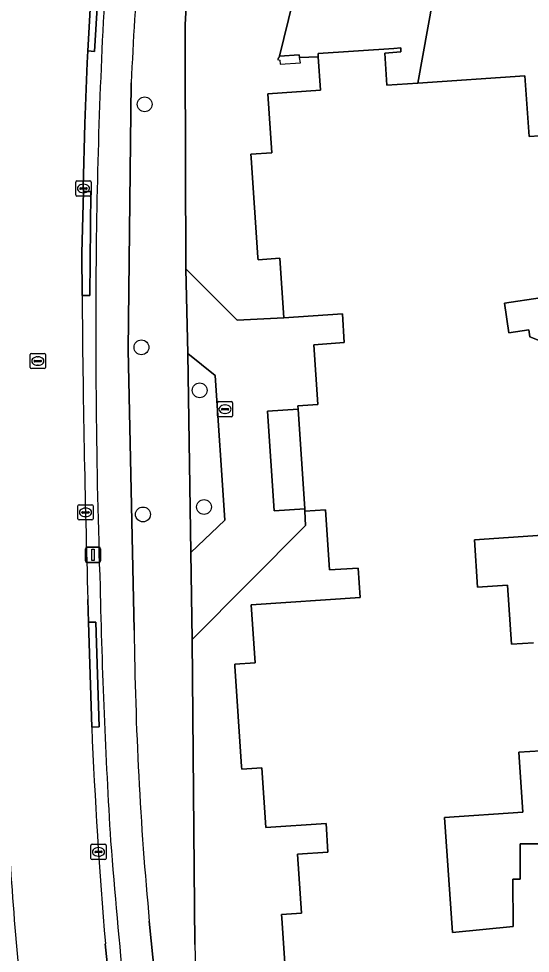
# Model space of a CAD drawing. Extents: x 160023 to 161302, y 384750 to 385707.
# Drawn here: x 160806.2 to 160839.9, y 385019.8 to 385081.4 of the extents above; entities that cross this region are included whole.
import ezdxf

# ---------------------------------------------------------------- set-up
doc = ezdxf.new("R2010")
doc.units = 0
for name, color, linetype in [('IMGEO_Boom', 7, 'Continuous'), ('IMGEO_Erf', 7, 'Continuous'), ('IMGEO_Fietspad_open', 7, 'Continuous'), ('IMGEO_Groenvoorziening', 7, 'Continuous'), ('IMGEO_Kolk', 7, 'Continuous'), ('IMGEO_Lichtmast', 7, 'Continuous'), ('IMGEO_Pand', 7, 'Continuous'), ('IMGEO_Pand_overbouw', 7, 'Continuous'), ('IMGEO_Parkeervlak_open', 7, 'Continuous'), ('IMGEO_Rijbaan_lokaal_gesloten', 7, 'Continuous'), ('IMGEO_Rijbaan_lokaal_open', 7, 'Continuous'), ('IMGEO_Rioolput', 7, 'Continuous'), ('IMGEO_Verkeerseiland_open', 7, 'Continuous'), ('IMGEO_Voetpad_open', 7, 'Continuous')]:
    doc.layers.add(name, color=color, linetype=linetype)

msp = doc.modelspace()

# ---------------------------------------------------------------- linework, layer by layer
at = {"layer": 'IMGEO_Boom'}
for centre in [(160814.49, 385075.715), (160814.278, 385059.722), (160818.111, 385056.887), (160818.399, 385049.214), (160814.374, 385048.721)]:
    msp.add_circle(centre, 0.489, dxfattribs=at)
at = {"layer": 'IMGEO_Erf'}
for points in [[(160817.493, 385086.73), (160817.158, 385080.978), (160817.165, 385078.876), (160817.208, 385064.878), (160820.594, 385061.498), (160823.657, 385061.663), (160823.394, 385065.579), (160821.957, 385065.483), (160821.947, 385065.639), (160821.506, 385072.184), (160821.49, 385072.429), (160822.869, 385072.522), (160822.608, 385076.403), (160826.075, 385076.636), (160825.927, 385078.844), (160824.699, 385078.807), (160824.677, 385078.979), (160823.383, 385078.895), (160825.129, 385086.062)], [(160843.624, 385084.303), (160839.18, 385086.042), (160838.252, 385083.57), (160833.816, 385084.412), (160832.484, 385077.106), (160839.548, 385077.58), (160839.815, 385073.602), (160841.188, 385073.694)], [(160840.541, 385062.971), (160838.206, 385062.635), (160838.488, 385060.671), (160839.81, 385060.861), (160839.874, 385060.41), (160842.233, 385059.465)], [(160823.97, 385015.583), (160823.529, 385022.156), (160823.513, 385022.396), (160824.821, 385022.484), (160824.561, 385026.352), (160826.567, 385026.486), (160826.44, 385028.375), (160822.468, 385028.108), (160822.204, 385032.039), (160820.885, 385031.951), (160820.872, 385032.141), (160820.429, 385038.738), (160820.42, 385038.873), (160821.76, 385038.963), (160821.504, 385042.775), (160828.689, 385043.258), (160828.559, 385045.194), (160826.669, 385045.067), (160826.404, 385049.022), (160825.05, 385048.931), (160825.096, 385047.999), (160817.623, 385040.483), (160817.802, 385020.416)], [(160840.694, 385047.356), (160836.217, 385047.055), (160836.426, 385043.937), (160838.398, 385044.069), (160838.659, 385040.178), (160840.107, 385040.275)], [(160840.585, 385033.163), (160839.145, 385033.066), (160839.409, 385029.13), (160834.253, 385028.784), (160834.762, 385021.201), (160838.773, 385021.608), (160838.741, 385024.713), (160839.234, 385024.719), (160839.22, 385027.04), (160846.524, 385027.05)]]:
    msp.add_lwpolyline(points, dxfattribs=at)
msp.add_arc((160947.922, 385020.696), 130.121, 180.12331, 185.77457, dxfattribs=at)
at = {"layer": 'IMGEO_Fietspad_open'}
for points in [[(160813.391, 385059.558), (160813.596, 385077.132)], [(160813.799, 385041.102), (160813.391, 385059.558)], [(160817.131, 385000), (160816.767, 385002.566), (160814.795, 385021.941)]]:
    msp.add_lwpolyline(points, dxfattribs=at)
for centre, radius, start, end in [((161151.617, 385060.703), 338.42, 174.38632, 177.21734), ((161188.606, 385061.926), 377.337, 176.14606, 179.13203), ((161312.814, 385060.837), 501.549, 179.22261, 181.9254), ((161259.63, 385054.106), 448.195, 181.29385, 183.43937), ((161043.656, 385043.444), 229.869, 180.58369, 185.36749), ((161464.787, 385080.19), 654.691, 184.640967, 186.414477)]:
    msp.add_arc(centre, radius, start, end, dxfattribs=at)
at = {"layer": 'IMGEO_Groenvoorziening'}
msp.add_lwpolyline([(160817.532, 385046.218), (160819.768, 385048.351), (160819.144, 385057.873), (160817.328, 385059.309)], close=True, dxfattribs=at)
at = {"layer": 'IMGEO_Kolk'}
for p, q in [((160809.953, 385069.747), (160809.953, 385070.599)), ((160810.028, 385070.673), (160810.88, 385070.673)), ((160810.212, 385070.167), (160810.212, 385070.179)), ((160810.255, 385070.216), (160810.653, 385070.216)), ((160810.441, 385070.453), (160810.466, 385070.453)), ((160810.696, 385070.179), (160810.696, 385070.167)), ((160810.954, 385070.599), (160810.954, 385069.747)), ((160810.88, 385069.673), (160810.028, 385069.673)), ((160810.65, 385070.13), (160810.252, 385070.13)), ((160810.464, 385069.893), (160810.439, 385069.893)), ((160810.09, 385048.431), (160810.09, 385049.283)), ((160810.165, 385049.357), (160811.017, 385049.357)), ((160811.091, 385049.283), (160811.091, 385048.431)), ((160810.349, 385048.851), (160810.349, 385048.863)), ((160810.787, 385048.814), (160810.389, 385048.814)), ((160810.392, 385048.9), (160810.79, 385048.9)), ((160810.578, 385049.137), (160810.603, 385049.137)), ((160810.833, 385048.863), (160810.833, 385048.851)), ((160811.017, 385048.357), (160810.165, 385048.357)), ((160810.601, 385048.577), (160810.576, 385048.577)), ((160810.943, 385026.084), (160810.943, 385026.936)), ((160811.018, 385027.01), (160811.87, 385027.01)), ((160811.202, 385026.504), (160811.202, 385026.516)), ((160811.245, 385026.553), (160811.643, 385026.553)), ((160811.431, 385026.79), (160811.456, 385026.79)), ((160811.686, 385026.516), (160811.686, 385026.504)), ((160811.944, 385026.936), (160811.944, 385026.084)), ((160811.87, 385026.01), (160811.018, 385026.01)), ((160811.64, 385026.467), (160811.242, 385026.467)), ((160811.454, 385026.23), (160811.429, 385026.23))]:
    msp.add_line(p, q, dxfattribs=at)
for points in [[(160809.953, 385069.747), (160809.953, 385070.599)], [(160810.028, 385070.673), (160810.88, 385070.673)], [(160810.954, 385070.599), (160810.954, 385069.747)], [(160810.88, 385069.673), (160810.028, 385069.673)], [(160810.09, 385048.431), (160810.09, 385049.283)], [(160810.165, 385049.357), (160811.017, 385049.357)], [(160811.091, 385049.283), (160811.091, 385048.431)], [(160811.017, 385048.357), (160810.165, 385048.357)], [(160810.943, 385026.084), (160810.943, 385026.936)], [(160811.018, 385027.01), (160811.87, 385027.01)], [(160811.944, 385026.936), (160811.944, 385026.084)], [(160811.87, 385026.01), (160811.018, 385026.01)]]:
    msp.add_lwpolyline(points, dxfattribs=at)
for centre, radius, start, end in [((160810.03, 385070.597), 0.0765, 91.55205, 178.44795), ((160810.03, 385070.597), 0.0765, 91.55205, 178.44795), ((160810.252, 385070.176), 0.0403, 85.87752, 175.75265), ((160810.249, 385070.166), 0.0366, 178.93798, 274.71019), ((160810.653, 385070.173), 0.043, 264.86636, 352.45326), ((160810.657, 385070.178), 0.0386, 1.73085, 96.63898), ((160810.878, 385070.597), 0.0765, 1.55205, 88.44795), ((160810.878, 385070.597), 0.0765, 1.55205, 88.44795), ((160810.03, 385069.749), 0.0765, 181.55205, 268.44795), ((160810.03, 385069.749), 0.0765, 181.55205, 268.44795), ((160810.878, 385069.749), 0.0765, 271.55205, 358.44795), ((160810.878, 385069.749), 0.0765, 271.55205, 358.44795), ((160810.167, 385049.281), 0.0765, 91.55205, 178.44795), ((160810.167, 385049.281), 0.0765, 91.55205, 178.44795), ((160811.015, 385049.281), 0.0765, 1.55205, 88.44795), ((160811.015, 385049.281), 0.0765, 1.55205, 88.44795), ((160810.389, 385048.86), 0.0403, 85.87752, 175.75265), ((160810.386, 385048.85), 0.0366, 178.93798, 274.71019), ((160810.79, 385048.857), 0.043, 264.86636, 352.45326), ((160810.794, 385048.862), 0.0386, 1.73085, 96.63898), ((160810.167, 385048.433), 0.0765, 181.55205, 268.44795), ((160810.167, 385048.433), 0.0765, 181.55205, 268.44795), ((160811.015, 385048.433), 0.0765, 271.55205, 358.44795), ((160811.015, 385048.433), 0.0765, 271.55205, 358.44795), ((160811.02, 385026.934), 0.0765, 91.55205, 178.44795), ((160811.02, 385026.934), 0.0765, 91.55205, 178.44795), ((160811.242, 385026.513), 0.0403, 85.87752, 175.75265), ((160811.239, 385026.503), 0.0366, 178.93798, 274.71019), ((160811.643, 385026.51), 0.043, 264.86636, 352.45326), ((160811.647, 385026.515), 0.0386, 1.73085, 96.63898), ((160811.868, 385026.934), 0.0765, 1.55205, 88.44795), ((160811.868, 385026.934), 0.0765, 1.55205, 88.44795), ((160811.02, 385026.086), 0.0765, 181.55205, 268.44795), ((160811.02, 385026.086), 0.0765, 181.55205, 268.44795), ((160811.868, 385026.086), 0.0765, 271.55205, 358.44795), ((160811.868, 385026.086), 0.0765, 271.55205, 358.44795)]:
    msp.add_arc(centre, radius, start, end, dxfattribs=at)
for centre, major_axis, ratio, start_param, end_param in [((160810.44, 385070.173), (-0.387, 0.002), 0.722429, 4.712389, 7.853982), ((160810.465, 385070.173), (-0.39, 0.002), 0.717154, 1.570796, 4.712389), ((160810.577, 385048.857), (-0.387, 0.002), 0.722429, 4.712389, 7.853982), ((160810.602, 385048.857), (-0.39, 0.002), 0.717154, 1.570796, 4.712389), ((160811.43, 385026.51), (-0.387, 0.002), 0.722429, 4.712389, 7.853982), ((160811.455, 385026.51), (-0.39, 0.002), 0.717154, 1.570796, 4.712389)]:
    msp.add_ellipse(centre, major_axis=major_axis, ratio=ratio, start_param=start_param, end_param=end_param, dxfattribs=at)
at = {"layer": 'IMGEO_Lichtmast'}
for p, q in [((160810.585, 385045.668), (160810.585, 385046.468)), ((160810.585, 385046.468), (160810.585, 385045.668)), ((160810.685, 385046.568), (160811.475, 385046.568)), ((160811.475, 385046.568), (160810.685, 385046.568)), ((160811.575, 385046.468), (160811.575, 385045.668)), ((160811.575, 385045.668), (160811.575, 385046.468)), ((160811.475, 385045.568), (160810.685, 385045.568)), ((160810.685, 385045.568), (160811.475, 385045.568))]:
    msp.add_line(p, q, dxfattribs=at)
msp.add_lwpolyline([(160811.005, 385046.443), (160811.155, 385046.443), (160811.155, 385045.693), (160811.005, 385045.693), (160811.005, 385046.443)], dxfattribs=at)
for centre, start, end in [((160810.685, 385046.468), 90, 180), ((160810.685, 385046.468), 90, 180), ((160811.475, 385046.468), 0, 90), ((160811.475, 385046.468), 360, 90), ((160810.685, 385045.668), 180, 270), ((160810.685, 385045.668), 180, 270), ((160811.475, 385045.668), 270, 0), ((160811.475, 385045.668), 270, 0)]:
    msp.add_arc(centre, 0.1, start, end, dxfattribs=at)
at = {"layer": 'IMGEO_Pand'}
for points in [[(160841.188, 385073.694), (160839.815, 385073.602), (160839.548, 385077.58), (160832.484, 385077.106), (160830.452, 385076.97), (160830.309, 385079.092), (160831.376, 385079.165), (160831.36, 385079.423), (160830.902, 385079.392), (160825.913, 385079.057), (160825.927, 385078.844), (160826.075, 385076.636), (160822.608, 385076.403), (160822.869, 385072.522), (160821.49, 385072.429), (160821.506, 385072.184), (160821.947, 385065.639), (160821.957, 385065.483), (160823.394, 385065.579), (160823.657, 385061.663), (160827.513, 385061.922), (160827.64, 385060.028), (160825.63, 385059.893), (160825.894, 385055.959), (160824.584, 385055.871), (160824.599, 385055.643), (160825.039, 385049.098), (160825.05, 385048.931), (160826.404, 385049.022), (160826.669, 385045.067), (160828.559, 385045.194), (160828.689, 385043.258), (160821.504, 385042.775), (160821.76, 385038.963), (160820.42, 385038.873), (160820.429, 385038.738), (160820.872, 385032.141), (160820.885, 385031.951), (160822.204, 385032.039), (160822.468, 385028.108), (160826.44, 385028.375), (160826.567, 385026.486), (160824.561, 385026.352), (160824.821, 385022.484), (160823.513, 385022.396), (160823.529, 385022.156), (160823.97, 385015.583)], [(160842.233, 385059.465), (160839.874, 385060.41), (160839.81, 385060.861), (160838.488, 385060.671), (160838.206, 385062.635), (160840.541, 385062.971)], [(160840.107, 385040.275), (160838.659, 385040.178), (160838.398, 385044.069), (160836.426, 385043.937), (160836.217, 385047.055), (160840.694, 385047.356)], [(160846.524, 385027.05), (160839.22, 385027.04), (160839.234, 385024.719), (160838.741, 385024.713), (160838.773, 385021.608), (160834.762, 385021.201), (160834.253, 385028.784), (160839.409, 385029.13), (160839.145, 385033.066), (160840.585, 385033.163)]]:
    msp.add_lwpolyline(points, dxfattribs=at)
at = {"layer": 'IMGEO_Pand_overbouw'}
msp.add_lwpolyline([(160832.484, 385077.106), (160833.816, 385084.412), (160828.342, 385085.452), (160825.129, 385086.062), (160823.383, 385078.895), (160823.242, 385078.665), (160823.403, 385078.619), (160823.422, 385078.353), (160824.746, 385078.439), (160824.699, 385078.807), (160825.927, 385078.844), (160825.913, 385079.057), (160830.902, 385079.392), (160831.36, 385079.423), (160831.376, 385079.165), (160830.309, 385079.092), (160830.452, 385076.97)], close=True, dxfattribs=at)
at = {"layer": 'IMGEO_Parkeervlak_open'}
msp.add_arc((161181.601, 385051.814), 376.882, 182.66374, 185.05737, dxfattribs=at)
at = {"layer": 'IMGEO_Rijbaan_lokaal_gesloten'}
for points in [[(160810.365, 385063.127), (160810.349, 385065.915), (160810.447, 385069.976), (160810.443, 385070.203), (160810.543, 385074.456), (160810.705, 385078.456), (160810.741, 385079.241), (160811.204, 385087.519), (160811.372, 385089.77), (160811.529, 385091.725), (160813.411, 385109.224), (160813.592, 385110.675), (160814.083, 385114.629)], [(160810.999, 385034.724), (160810.777, 385041.622), (160810.747, 385043.116)], [(160806.186, 385018.591), (160807.953, 385001.077), (160808.236, 384999.196), (160814.18, 384999.874), (160813.859, 385001.836), (160811.896, 385020.46)]]:
    msp.add_lwpolyline(points, dxfattribs=at)
for centre, radius, start, end in [((161673.433, 385069.593), 863.092, 180.429271, 181.757959), ((161157.323, 385049.343), 346.632, 182.41706, 184.77962), ((161181.601, 385051.814), 376.882, 182.66374, 185.05737)]:
    msp.add_arc(centre, radius, start, end, dxfattribs=at)
at = {"layer": 'IMGEO_Rijbaan_lokaal_open'}
msp.add_lwpolyline([(160833.816, 385084.412), (160828.342, 385085.452), (160825.129, 385086.062), (160823.383, 385078.895), (160824.677, 385078.979), (160824.699, 385078.807), (160825.927, 385078.844), (160825.913, 385079.057), (160830.902, 385079.392), (160831.36, 385079.423), (160831.376, 385079.165), (160830.309, 385079.092), (160830.452, 385076.97), (160832.484, 385077.106)], close=True, dxfattribs=at)
at = {"layer": 'IMGEO_Rioolput'}
for p, q in [((160806.949, 385058.392), (160806.949, 385059.244)), ((160807.024, 385059.318), (160807.876, 385059.318)), ((160807.437, 385059.098), (160807.462, 385059.098)), ((160807.95, 385059.244), (160807.95, 385058.392)), ((160807.208, 385058.812), (160807.208, 385058.824)), ((160807.646, 385058.775), (160807.248, 385058.775)), ((160807.251, 385058.861), (160807.649, 385058.861)), ((160807.46, 385058.538), (160807.435, 385058.538)), ((160807.692, 385058.824), (160807.692, 385058.812)), ((160807.876, 385058.318), (160807.024, 385058.318)), ((160819.283, 385055.222), (160819.283, 385056.074)), ((160819.358, 385056.148), (160820.21, 385056.148)), ((160820.284, 385056.074), (160820.284, 385055.222)), ((160819.542, 385055.642), (160819.542, 385055.654)), ((160819.98, 385055.605), (160819.582, 385055.605)), ((160819.585, 385055.691), (160819.983, 385055.691)), ((160819.771, 385055.928), (160819.796, 385055.928)), ((160820.026, 385055.654), (160820.026, 385055.642)), ((160820.21, 385055.148), (160819.358, 385055.148)), ((160819.794, 385055.368), (160819.769, 385055.368))]:
    msp.add_line(p, q, dxfattribs=at)
for points in [[(160806.949, 385058.392), (160806.949, 385059.244)], [(160807.024, 385059.318), (160807.876, 385059.318)], [(160807.95, 385059.244), (160807.95, 385058.392)], [(160807.876, 385058.318), (160807.024, 385058.318)], [(160819.283, 385055.222), (160819.283, 385056.074)], [(160819.358, 385056.148), (160820.21, 385056.148)], [(160820.284, 385056.074), (160820.284, 385055.222)], [(160820.21, 385055.148), (160819.358, 385055.148)]]:
    msp.add_lwpolyline(points, dxfattribs=at)
for centre, radius, start, end in [((160807.026, 385059.242), 0.0765, 91.55205, 178.44795), ((160807.026, 385059.242), 0.0765, 91.55205, 178.44795), ((160807.874, 385059.242), 0.0765, 1.55205, 88.44795), ((160807.874, 385059.242), 0.0765, 1.55205, 88.44795), ((160807.248, 385058.821), 0.0403, 85.87752, 175.75265), ((160807.245, 385058.811), 0.0366, 178.93798, 274.71019), ((160807.649, 385058.818), 0.043, 264.86636, 352.45326), ((160807.653, 385058.823), 0.0386, 1.73085, 96.63898), ((160807.026, 385058.394), 0.0765, 181.55205, 268.44795), ((160807.026, 385058.394), 0.0765, 181.55205, 268.44795), ((160807.874, 385058.394), 0.0765, 271.55205, 358.44795), ((160807.874, 385058.394), 0.0765, 271.55205, 358.44795), ((160819.36, 385056.072), 0.0765, 91.55205, 178.44795), ((160819.36, 385056.072), 0.0765, 91.55205, 178.44795), ((160820.208, 385056.072), 0.0765, 1.55205, 88.44795), ((160820.208, 385056.072), 0.0765, 1.55205, 88.44795), ((160819.582, 385055.651), 0.0403, 85.87752, 175.75265), ((160819.579, 385055.641), 0.0366, 178.93798, 274.71019), ((160819.983, 385055.648), 0.043, 264.86636, 352.45326), ((160819.987, 385055.653), 0.0386, 1.73085, 96.63898), ((160819.36, 385055.224), 0.0765, 181.55205, 268.44795), ((160819.36, 385055.224), 0.0765, 181.55205, 268.44795), ((160820.208, 385055.224), 0.0765, 271.55205, 358.44795), ((160820.208, 385055.224), 0.0765, 271.55205, 358.44795)]:
    msp.add_arc(centre, radius, start, end, dxfattribs=at)
for centre, major_axis, ratio, start_param, end_param in [((160807.436, 385058.818), (-0.387, 0.002), 0.722429, 4.712389, 7.853982), ((160807.461, 385058.818), (-0.39, 0.002), 0.717154, 1.570796, 4.712389), ((160819.77, 385055.648), (-0.387, 0.002), 0.722429, 4.712389, 7.853982), ((160819.795, 385055.648), (-0.39, 0.002), 0.717154, 1.570796, 4.712389)]:
    msp.add_ellipse(centre, major_axis=major_axis, ratio=ratio, start_param=start_param, end_param=end_param, dxfattribs=at)
at = {"layer": 'IMGEO_Verkeerseiland_open'}
for points in [[(160814.083, 385114.629), (160813.592, 385110.675), (160813.411, 385109.224), (160811.529, 385091.725), (160811.372, 385089.77), (160811.821, 385089.747), (160811.177, 385079.185), (160810.741, 385079.241), (160810.705, 385078.456), (160810.543, 385074.456), (160810.443, 385070.203), (160810.447, 385069.976), (160810.946, 385069.971), (160810.865, 385063.123), (160810.365, 385063.127)], [(160810.747, 385043.116), (160810.777, 385041.622), (160811.276, 385041.638), (160811.498, 385034.74), (160810.999, 385034.724)], [(160811.896, 385020.46), (160813.859, 385001.836), (160814.18, 384999.874), (160815.934, 384988.011), (160817.933, 384976.801), (160818.595, 384973.469), (160819.307, 384969.952), (160819.887, 384970.074), (160822.559, 384957.453), (160821.935, 384957.322), (160822.829, 384953.761), (160824.696, 384947.188)]]:
    msp.add_lwpolyline(points, dxfattribs=at)
for centre, radius, start, end in [((161188.606, 385061.926), 377.337, 176.14606, 179.13203), ((161312.814, 385060.837), 501.549, 179.22261, 181.9254), ((161673.433, 385069.593), 863.092, 180.429271, 181.757959), ((161259.63, 385054.106), 448.195, 181.29385, 183.43937), ((161157.323, 385049.343), 346.632, 182.41706, 184.77962), ((161464.787, 385080.19), 654.691, 184.640967, 186.414477)]:
    msp.add_arc(centre, radius, start, end, dxfattribs=at)
at = {"layer": 'IMGEO_Voetpad_open'}
for points in [[(160817.802, 385020.416), (160817.623, 385040.483), (160817.532, 385046.218), (160817.328, 385059.309), (160817.208, 385064.878), (160817.165, 385078.876), (160817.158, 385080.978), (160817.493, 385086.73), (160817.97, 385094.915), (160819.377, 385109.239), (160819.462, 385109.952), (160820.3, 385116.961), (160820.479, 385118.092), (160821.183, 385117.99), (160821.701, 385120.986), (160820.943, 385121.086), (160821.777, 385125.837), (160823.19, 385132.691)], [(160813.596, 385077.132), (160813.391, 385059.558), (160813.799, 385041.102)], [(160814.795, 385021.941), (160816.767, 385002.566), (160817.131, 385000)]]:
    msp.add_lwpolyline(points, dxfattribs=at)
for points in [[(160810.741, 385079.241), (160811.177, 385079.185), (160811.821, 385089.747), (160811.372, 385089.77), (160811.204, 385087.519)], [(160810.447, 385069.976), (160810.349, 385065.915), (160810.365, 385063.127), (160810.865, 385063.123), (160810.946, 385069.971)], [(160817.328, 385059.309), (160819.144, 385057.873), (160819.768, 385048.351), (160817.532, 385046.218), (160817.623, 385040.483), (160825.096, 385047.999), (160825.05, 385048.931), (160825.039, 385049.098), (160823.013, 385048.965), (160822.588, 385055.512), (160824.599, 385055.643), (160824.584, 385055.871), (160825.894, 385055.959), (160825.63, 385059.893), (160827.64, 385060.028), (160827.513, 385061.922), (160823.657, 385061.663), (160820.594, 385061.498), (160817.208, 385064.878)], [(160824.599, 385055.643), (160822.588, 385055.512), (160823.013, 385048.965), (160825.039, 385049.098)], [(160810.999, 385034.724), (160811.498, 385034.74), (160811.276, 385041.638), (160810.777, 385041.622)]]:
    msp.add_lwpolyline(points, close=True, dxfattribs=at)
for centre, radius, start, end in [((161151.617, 385060.703), 338.42, 174.38632, 177.21734), ((161043.656, 385043.444), 229.869, 180.58369, 185.36749), ((160947.922, 385020.696), 130.121, 180.12331, 185.77457)]:
    msp.add_arc(centre, radius, start, end, dxfattribs=at)

doc.saveas('drawing.dxf')
